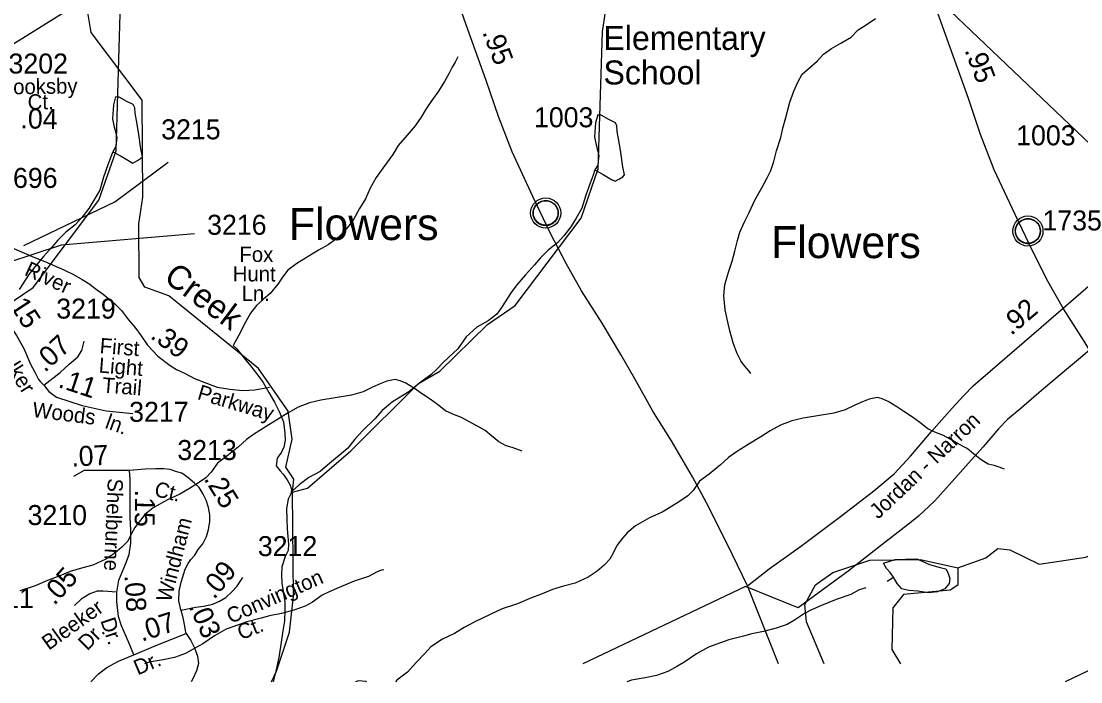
# Model space of a CAD drawing. Extents: x 2169602 to 2449496, y 721995 to 810662.
# Drawn here: x 2429723 to 2436351, y 758895 to 763024 of the extents above; entities that cross this region are included whole.
import ezdxf

# ---------------------------------------------------------------- set-up
doc = ezdxf.new("R2010")
doc.units = 0
doc.layers.add('Default', color=7, linetype='Continuous')

msp = doc.modelspace()

# ---------------------------------------------------------------- linework, layer by layer
at = {"layer": 'Default'}
msp.add_line((2436753.3, 761925.7), (2435309.3, 763304.1), dxfattribs=at)
for points in [[(2431421, 760080.8), (2431429, 760162.6), (2431377.9, 760235.9), (2431418.9, 760412.1), (2431393.1, 760586.6), (2431207.9, 760852.7), (2430646.1, 761307), (2430496, 761362.5), (2430462, 761422.3), (2430460.1, 761756.9), (2430484.1, 761923.7), (2430480, 762530.7), (2430160.1, 762953.8), (2430125.1, 763167.6), (2430131, 763518.5), (2430072.2, 763634.5), (2429946.1, 763843.7), (2429933.2, 764500.1), (2429891.1, 764583), (2429890.1, 764707.6), (2429865.1, 764734.4), (2429864.1, 764859), (2430176.2, 765535), (2430165.1, 765810.7)], [(2428405.2, 760193.6), (2428497.2, 760218), (2428770.2, 760451.9), (2429192.2, 760873), (2429325.2, 760949), (2429623.2, 761241.4), (2429797.3, 761359.2), (2430209.2, 761905.2), (2430316.3, 762214.7), (2430343.1, 763070.2), (2430438.3, 763714.5), (2430420.2, 764019.9), (2430617.3, 764406.2), (2431062.2, 765092.5), (2431119.3, 765284.9), (2431117.2, 765517.8), (2431033.3, 765624.5), (2430983.3, 765648.5)], [(2431421, 760080.8), (2431513.1, 760105.2), (2431786, 760339.1), (2432208, 760760.2), (2432341.1, 760836.1), (2432639, 761128.6), (2432813.1, 761246.4), (2433225, 761792.4), (2433332.1, 762101.8), (2433358.9, 762957.4), (2433454.1, 763601.6), (2433436.1, 763907.1), (2433633.1, 764293.4), (2434078.1, 764979.7), (2434135.1, 765172.1), (2434133, 765405), (2434049.2, 765511.7), (2433999.1, 765535.7)], [(2434265.3, 759495.3), (2434139.8, 759753.9), (2434008.7, 760014.2), (2433921.8, 760175.2), (2433789.8, 760401.7), (2433674.7, 760587.6), (2433560.7, 760788.3), (2433474.7, 760940.2), (2433356.6, 761136.7), (2433227.1, 761339.2), (2433131, 761508.6), (2433034.8, 761697.6), (2432923.8, 761929.3), (2432793.4, 762207.9), (2432708.4, 762429.1), (2432632.4, 762653.4), (2432517.1, 762972.3), (2432392.8, 763322.8), (2432320.2, 763525.2), (2432220.3, 763802), (2432196.3, 763873.6), (2432136.6, 764040.3)], [(2437281.2, 759382.5), (2437155.7, 759641.1), (2437024.5, 759901.3), (2436937.6, 760062.4), (2436805.6, 760288.9), (2436690.5, 760474.8), (2436576.6, 760675.5), (2436490.5, 760827.4), (2436372.4, 761023.8), (2436243, 761226.4), (2436146.8, 761395.7), (2436050.6, 761584.8), (2435939.7, 761816.5), (2435809.2, 762095), (2435724.2, 762316.2), (2435648.3, 762540.6), (2435533, 762859.5), (2435408.7, 763210), (2435336, 763412.3), (2435236.1, 763689.2), (2435212.1, 763760.7), (2435152.4, 763927.5)], [(2428726.3, 762491.4), (2429213.8, 762596.5), (2430203.2, 763213.1)], [(2434287.3, 760821.6), (2434275.6, 760837.6), (2434247.3, 760869.4), (2434224.9, 760901.2), (2434198.3, 760951.1), (2434176.3, 761012.8), (2434155.8, 761088.8), (2434141.5, 761152.7), (2434126.7, 761220.6), (2434118.5, 761308.3), (2434123.9, 761376.4), (2434147, 761454.5), (2434170.6, 761524.7), (2434186.2, 761586.9), (2434203.8, 761652.7), (2434217.8, 761705), (2434248.9, 761773.3), (2434276.6, 761829.1), (2434312.3, 761905.3), (2434355.6, 761981.8), (2434389, 762044.1), (2434412.8, 762090.1), (2434430, 762148.2), (2434447.8, 762214.1), (2434473.5, 762296.2), (2434487, 762354.6), (2434506.3, 762422.7), (2434530.1, 762518.9), (2434555.3, 762586.9), (2434580.9, 762643), (2434608.8, 762693.2), (2434654.1, 762733.4), (2434701.7, 762774.1), (2434741.3, 762817.9), (2434791.1, 762854.2), (2434848.9, 762886.9), (2434914.7, 762925.2), (2434958.2, 762969.7), (2435008.2, 763001.9), (2435066.1, 763040.2)], [(2432455.1, 762800.4), (2432436.8, 762768.2), (2432419.2, 762736.4), (2432399.3, 762700.1), (2432370.2, 762648.1), (2432334.3, 762585.8), (2432284.9, 762519.4), (2432251, 762469.4), (2432225.4, 762425), (2432187.9, 762370.6), (2432138.3, 762312.4), (2432080.8, 762248.1), (2432047.2, 762191.9), (2431985.7, 762105.5), (2431944.1, 762047.3), (2431906.8, 761981.1), (2431877.2, 761913), (2431839.9, 761852.5), (2431800.1, 761780.2), (2431756.5, 761724), (2431704.8, 761671.8), (2431642.9, 761627.2), (2431583.2, 761592.8), (2431527.8, 761558.6), (2431447.8, 761510.2), (2431390.2, 761467.8), (2431356.6, 761423.4), (2431329.1, 761381.3), (2431279.5, 761322.7), (2431235.8, 761284.7), (2431195.8, 761246.5), (2431156.7, 761200.1), (2431126.3, 761143.8), (2431085.1, 761061.6), (2431049.8, 760997.6)], [(2430320.8, 762549.6), (2430313.2, 762551.6), (2430299.6, 762501.3), (2430293.9, 762413.3), (2430302.3, 762371.5), (2430315, 762325.4), (2430320.6, 762295.7), (2430317.1, 762261.8), (2430313.6, 762237.6), (2430295.7, 762207.4)], [(2430295.7, 762207.4), (2430347.6, 762179.7), (2430399.7, 762148.3), (2430422.1, 762136.4), (2430449.7, 762152.5), (2430469.6, 762164.9), (2430481.5, 762176.9), (2430471.1, 762226.8), (2430456.5, 762330.7), (2430443.8, 762402.5), (2430435.8, 762448.3), (2430433.7, 762482.3), (2430423.5, 762502.5), (2430383.3, 762521.9), (2430335.3, 762549.4), (2430320.8, 762549.6)], [(2433336.6, 762436.8), (2433329, 762438.8), (2433315.5, 762388.5), (2433309.7, 762300.5), (2433318.1, 762258.7), (2433330.8, 762212.5), (2433336.4, 762182.9), (2433332.9, 762149), (2433329.4, 762124.8), (2433311.6, 762094.6)], [(2433311.6, 762094.6), (2433363.4, 762066.9), (2433415.5, 762035.5), (2433437.9, 762023.6), (2433465.6, 762039.7), (2433485.4, 762052.1), (2433497.3, 762064.1), (2433486.9, 762114), (2433472.3, 762217.9), (2433459.6, 762289.6), (2433451.6, 762335.5), (2433449.6, 762369.4), (2433439.3, 762389.6), (2433399.1, 762409.1), (2433351.1, 762436.6), (2433336.6, 762436.8)], [(2430295.7, 762207.4), (2430284.1, 762175.5), (2430266, 762125.5), (2430238.3, 762049.4), (2430214.7, 761969), (2430177.8, 761904.8), (2430146.1, 761852.4), (2430102.4, 761796.2), (2430061, 761752.1), (2430003.1, 761705.7), (2429953.5, 761655.2), (2429918, 761613.1), (2429862.1, 761552.6), (2429808.3, 761488.5), (2429771, 761440.2), (2429711.3, 761347.8)], [(2429739.8, 761621.4), (2430309.4, 761895.9), (2430642.9, 762143.7)], [(2433311.6, 762094.6), (2433299.9, 762062.7), (2433281.8, 762012.7), (2433254.2, 761936.5), (2433230.6, 761856.2), (2433193.7, 761792), (2433161.9, 761739.6), (2433118.2, 761683.3), (2433076.8, 761639.3), (2433019, 761592.9), (2432969.3, 761542.4), (2432933.9, 761500.3), (2432877.9, 761439.7), (2432824.2, 761375.7), (2432786.8, 761327.4), (2432727.2, 761234.9), (2432697.6, 761192.8), (2432643.9, 761150.6), (2432572.6, 761111.9), (2432506.7, 761051.7), (2432453.6, 760977), (2432363.8, 760892.8), (2432322.4, 760848.3), (2432284.9, 760813.9), (2432224.8, 760769.8), (2432147.3, 760707.3), (2432045.8, 760644.3), (2431982, 760589.9), (2431934.6, 760537.8), (2431860.8, 760465.4), (2431809.8, 760410.7), (2431765.9, 760354.8), (2431712.2, 760310.2), (2431654.3, 760261.8), (2431593, 760209.4), (2431521.7, 760171.1), (2431461.6, 760126.6), (2431411.8, 760080.2)], [(2434265.3, 759495.3), (2434401.5, 759600.2), (2434597.1, 759740), (2434855.2, 759934.1), (2435055.7, 760088.7), (2435182.3, 760194), (2435285.3, 760304.4), (2435417.4, 760458.5), (2435546.5, 760606.2), (2435619.6, 760683.8), (2435677.1, 760744.1), (2436147.7, 761150.7), (2436381.9, 761353.6), (2436616.8, 761556.5), (2436915.2, 761849.6)], [(2429466.8, 761459.1), (2429976.2, 761625.5), (2430808.2, 761696.2)], [(2429663.3, 761608.9), (2429791.6, 761552.4), (2429871.2, 761521.2), (2429989.5, 761470.8), (2430049.8, 761441.7), (2430104.6, 761410.5), (2430152.9, 761380.4), (2430186.2, 761352.4), (2430236.8, 761317), (2430308.8, 761257.9), (2430349.8, 761214.9), (2430393.7, 761157.8), (2430433.5, 761111.6), (2430473.2, 761056.8), (2430514.2, 760998.7), (2430577.4, 760929.9), (2430654.9, 760871.8), (2430694.7, 760847.2), (2430748.4, 760821.4), (2430807.7, 760791.3), (2430871, 760766.6), (2430949.6, 760737.5), (2431027.9, 760723.5), (2431109.7, 760716), (2431183.9, 760719.2), (2431276.2, 760736.4)], [(2429412.9, 761394.9), (2429487.5, 761341.5), (2429539.2, 761292.9), (2429588.6, 761232.2), (2429640.5, 761143.8), (2429694.7, 761060.5), (2429738.9, 760978.5), (2429782, 760880.1), (2429808.5, 760830.8), (2429831.4, 760784.5), (2429844.5, 760770.3), (2429865.3, 760748.8)], [(2436684.3, 761208.8), (2436349.1, 760921), (2436273.2, 760857.7), (2436117.4, 760726.3), (2436087.4, 760701.2), (2436011.6, 760635.1), (2435977.3, 760606.3), (2435892.6, 760533.8), (2435836.7, 760476.7), (2435740.1, 760364.1), (2435648.4, 760261.6), (2435528.5, 760129.2), (2435435.2, 760025), (2435335.9, 759930.1), (2435291.2, 759895.3), (2435107.1, 759750.8), (2434896.5, 759587.4), (2434583, 759356.5), (2434252.8, 759491.2), (2433236.4, 759007.9)], [(2435581.1, 759607.8), (2435756, 759669.8), (2435831.1, 759727.3), (2435906.1, 759719.2), (2436090.1, 759630.2), (2436381, 759673.4), (2436696.2, 759801.5), (2436846.1, 759926.4), (2437052.2, 760201), (2437283.1, 760435.7), (2437323, 760746.5), (2437529.1, 761021.1), (2437770.1, 761140.9), (2438028.2, 761168.4)], [(2429865.3, 760748.8), (2429966.1, 760827.7), (2430023.8, 760880.6), (2430077.3, 760926.3), (2430102.9, 760966.2), (2430116.4, 761023.6)], [(2431049.8, 760997.6), (2431071.6, 760975.7), (2431118.1, 760917.9), (2431156.5, 760870.4), (2431203, 760810.6), (2431237.5, 760764.8), (2431271.9, 760703.2), (2431308.2, 760643.4), (2431336.9, 760585.5), (2431364.6, 760519.7), (2431371.2, 760449.8), (2431373.8, 760406), (2431366, 760361.7), (2431350.4, 760329.6), (2431324.4, 760293.8), (2431318.9, 760245.5), (2431343.1, 760213.9), (2431360.9, 760193.7), (2431387.4, 760158.1), (2431407.7, 760120.2), (2431413.8, 760092.5), (2431411.8, 760080.2)], [(2432857.5, 760335.9), (2432823.2, 760349.6), (2432793.5, 760359.4), (2432755.5, 760369.2), (2432710.8, 760395), (2432664.5, 760432.8), (2432624.7, 760466.4), (2432568.3, 760496), (2432518.1, 760523.5), (2432476.3, 760547.2), (2432421.9, 760568.8), (2432377.6, 760588.5), (2432327.8, 760628), (2432281.1, 760661.9), (2432227.5, 760697.6), (2432183.2, 760727.3), (2432128.9, 760760.7), (2432092.8, 760776.7), (2432062.7, 760784.1), (2432010.8, 760774.1), (2431969, 760757.7), (2431921, 760737.4), (2431861.5, 760707), (2431789.5, 760686.2), (2431687.4, 760669.6), (2431597.8, 760655.2), (2431527.5, 760638.6), (2431455.9, 760612.1), (2431392.6, 760575.9), (2431332.5, 760539.5), (2431255.2, 760490.8), (2431175.4, 760440.4), (2431131.5, 760410.1), (2431081.7, 760363.6), (2431010.3, 760305), (2430950.9, 760260.9), (2430911.3, 760204.5), (2430877.1, 760170.3), (2430825.6, 760133.8), (2430775.8, 760103.6), (2430716.3, 760067.2), (2430638.2, 760032.7), (2430548.6, 759982.2), (2430496.9, 759939.7), (2430469.2, 759905.7), (2430433.3, 759859.3), (2430412, 759817.1), (2430390.1, 759775), (2430352.7, 759736.8), (2430308.9, 759698.4), (2430253.1, 759662.2), (2430171.5, 759623.4), (2430099.5, 759605.1), (2430029.8, 759584.8), (2429966, 759558.3), (2429888.1, 759527.5), (2429810.6, 759495), (2429714.8, 759464.5)], [(2429865.3, 760748.8), (2429895.4, 760709.7), (2429943.6, 760674.3), (2430103.7, 760621.3), (2430254.2, 760588.1), (2430420.7, 760572.8)], [(2435873.3, 760223.1), (2435839, 760236.8), (2435809.3, 760246.5), (2435771.4, 760256.3), (2435726.7, 760282.1), (2435680.3, 760320), (2435640.5, 760353.6), (2435584.2, 760383.2), (2435533.9, 760410.6), (2435492.1, 760434.4), (2435437.8, 760456), (2435393.5, 760475.6), (2435343.6, 760515.2), (2435296.9, 760549), (2435243.4, 760584.7), (2435199.1, 760614.5), (2435144.7, 760647.9), (2435108.6, 760663.9), (2435078.5, 760671.3), (2435026.6, 760661.3), (2434984.8, 760644.9), (2434936.8, 760624.6), (2434877.3, 760594.2), (2434805.4, 760573.4), (2434703.3, 760556.8), (2434613.6, 760542.3), (2434543.3, 760525.8), (2434471.7, 760499.3), (2434408.4, 760463), (2434348.3, 760426.7), (2434271, 760377.9), (2434191.2, 760327.5), (2434147.4, 760297.2), (2434097.5, 760250.8), (2434026.2, 760192.2), (2433966.7, 760148.1), (2433927.1, 760091.6), (2433892.9, 760057.4), (2433841.4, 760021), (2433791.6, 759990.8), (2433732.1, 759954.3), (2433654, 759919.9), (2433564.4, 759869.4), (2433512.7, 759826.9), (2433485, 759792.9), (2433449.2, 759746.4), (2433427.8, 759704.2), (2433405.9, 759662.1), (2433368.6, 759624), (2433324.7, 759585.6), (2433268.9, 759549.4), (2433187.3, 759510.6), (2433115.3, 759492.3), (2433045.6, 759472), (2432981.8, 759445.5), (2432903.9, 759414.7), (2432826.4, 759382.2), (2432730.7, 759351.6), (2432656.6, 759315.4), (2432561.3, 759270.5), (2432493.6, 759234.1), (2432433.5, 759197.8), (2432357.7, 759161.4), (2432286.3, 759112.6), (2432248.6, 759072.4), (2432192.8, 759015.9), (2432139.5, 758955.8), (2432073.7, 758905.3), (2432063.7, 758895)], [(2430401.7, 760216.6), (2430118.1, 760216.2), (2430049.6, 760178.7)], [(2430320.9, 759454.3), (2430334.6, 759530.3), (2430376.2, 759629.9), (2430398.2, 759690.9), (2430408.2, 759760.6), (2430408.2, 759842.6), (2430405, 759923.1), (2430405, 760161.4), (2430401.7, 760216.6)], [(2430721.1, 759343.4), (2430720.9, 759344), (2430708.4, 759400.9), (2430710.5, 759461.9), (2430723.2, 759518.7), (2430748.8, 759598.8), (2430767.7, 759633.6), (2430783.5, 759660.4), (2430808.7, 759687.2), (2430830.8, 759722), (2430859.1, 759756.7), (2430882.9, 759804), (2430895.6, 759846.6), (2430903.4, 759895.5), (2430903.4, 759938.1), (2430894, 759985.5), (2430879.6, 760029.6), (2430861, 760067.5), (2430835.6, 760108.5), (2430807.1, 760136.9), (2430766.3, 760171.6), (2430728.3, 760198.5), (2430696.7, 760207.9), (2430654.1, 760222.1), (2430614.7, 760225.3), (2430562.6, 760226.9), (2430499.5, 760223.7), (2430401.7, 760216.6)], [(2431289.2, 758895), (2431320.9, 758961.1), (2431402.1, 759205.4), (2431426.1, 759431.3), (2431421, 760080.8)], [(2431411.8, 760080.2), (2431410.1, 760070.4), (2431392.5, 760036.1), (2431382.8, 759977.9), (2431385.1, 759910.3), (2431387.4, 759850.3), (2431394.3, 759756.3), (2431392.3, 759716.5), (2431374.4, 759678.2), (2431353.1, 759614.1), (2431351.7, 759564), (2431354.1, 759512.1), (2431372.6, 759394.1), (2431371.2, 759342.1), (2431369.5, 759276.2), (2431359.7, 759214.4), (2431346.8, 759128.3), (2431335.1, 759046.2), (2431315.6, 758962.3), (2431298.6, 758895)], [(2434745.9, 759007.9), (2434634.2, 759269.5), (2434625.2, 759378), (2434691.2, 759501.2), (2434799.1, 759577.8), (2435031.2, 759655.1), (2435348.2, 759658.5), (2435581.1, 759607.8)], [(2435178.2, 759548.5), (2435157.7, 759578.4), (2435135.6, 759604), (2435117.5, 759636), (2435189.1, 759660.4), (2435255.1, 759661), (2435325.3, 759663.4), (2435357.4, 759649.6), (2435403.2, 759628.1), (2435471.7, 759610.4), (2435505.5, 759600.4), (2435519.4, 759578.9)], [(2431990.7, 759594.4), (2431977.2, 759592), (2431949.1, 759582), (2431895.6, 759553.6), (2431805.3, 759523), (2431711.8, 759484.4), (2431650.1, 759458.1), (2431606, 759435.5), (2431544.5, 759393.3), (2431499, 759366.9), (2431429.1, 759342.6), (2431350.7, 759322), (2431276.9, 759307.6), (2431225.2, 759293.1), (2431133.6, 759270.4), (2431081.5, 759251.9), (2431005.8, 759223.6), (2430932, 759183.2), (2430858.6, 759132.7), (2430812.5, 759106.4), (2430751.2, 759071.9), (2430681.2, 759047.6), (2430611.1, 759032.9), (2430523.8, 759018.2), (2430495.2, 759007.9)], [(2435178.2, 759548.5), (2435165.9, 759538.2), (2435140.3, 759522.2)], [(2435581.1, 759607.8), (2435582.2, 759499.5), (2435533.2, 759467.7), (2435241.2, 759440.8), (2435175.1, 759356.9), (2435169.2, 759097.9), (2435223.8, 759007.9)], [(2435519.4, 759578.9), (2435531.7, 759540.9), (2435528.1, 759508.6), (2435500.4, 759476.7), (2435454.4, 759456.5), (2435398.5, 759452), (2435330.8, 759461.3), (2435274.4, 759465), (2435248.6, 759470.9), (2435230.5, 759476.9), (2435202, 759508.4), (2435178.2, 759548.5)], [(2430721.1, 759343.4), (2430815.7, 759360.8), (2430864.1, 759367.2), (2430920.9, 759379.8), (2430962.9, 759398.7), (2431002.9, 759421.9), (2431042.9, 759459.8), (2431072.4, 759491.3), (2431110.1, 759546)], [(2435006.5, 759481.5), (2434993, 759479.1), (2434964.9, 759469.2), (2434911.4, 759440.8), (2434821.2, 759410.2), (2434727.7, 759371.6), (2434665.9, 759345.2), (2434621.8, 759322.7), (2434560.3, 759280.4), (2434514.8, 759254.1), (2434444.9, 759229.7), (2434366.6, 759209.1), (2434292.7, 759194.7), (2434241.1, 759180.2), (2434149.4, 759157.6), (2434097.3, 759139.1), (2434021.7, 759110.8), (2433947.8, 759070.4), (2433874.4, 759019.9), (2433828.3, 758993.5), (2433767, 758959), (2433697.1, 758934.7), (2433626.9, 758920.1), (2433539.6, 758905.3), (2433511, 758895)], [(2434458.8, 759007.9), (2434265.3, 759495.3)], [(2430320.9, 759454.3), (2430235, 759461.1), (2430198.9, 759461.1), (2430151.9, 759444.5), (2430099.2, 759411.2), (2430057.6, 759372.5)], [(2430428.3, 759062.9), (2430395.3, 759145.5), (2430351.2, 759245.2), (2430331.7, 759303.3), (2430320.7, 759397.4), (2430320.7, 759452.8), (2430320.9, 759454.3)], [(2437268.7, 759378.4), (2436252.2, 758895)], [(2430721.1, 759343.4), (2430731.6, 759306.2), (2430742.1, 759253.6), (2430750.5, 759205.1), (2430755.4, 759197.6)], [(2430428.3, 759062.9), (2430576, 759125.2), (2430755.4, 759197.6)], [(2430755.4, 759197.6), (2430784.1, 759152.6), (2430807.1, 759106.3), (2430826.1, 759055.8), (2430832.5, 759009.5), (2430820, 758963.2), (2430796.6, 758912.7), (2430786.5, 758895)], [(2430158, 758895), (2430206.7, 758943.8), (2430259.6, 758985.4), (2430331.3, 759024.2), (2430428.3, 759062.9)], [(2431885.3, 758895), (2431880.1, 758896.1), (2431833.8, 758901.9), (2431815.1, 758895)]]:
    msp.add_lwpolyline(points, dxfattribs=at)
for points in [[(2432926.3, 761837.6), (2432927.3, 761843.2), (2432929, 761849.8), (2432932, 761857), (2432934.9, 761862.7), (2432938.2, 761868.4), (2432942, 761873.5), (2432945.9, 761877.9), (2432950.5, 761882.5), (2432956.1, 761887.1), (2432961.5, 761890.8), (2432966.4, 761893.6), (2432971.4, 761896.1), (2432976.9, 761898.4), (2432982.5, 761900.2), (2432986.9, 761901.4), (2432991.7, 761902.1), (2432995.8, 761902.8), (2433002.2, 761903.1), (2433006.6, 761903), (2433012.3, 761902.7), (2433017.2, 761902), (2433022.1, 761901), (2433027.1, 761899.6), (2433032.3, 761897.7), (2433038.9, 761894.7), (2433045.2, 761891.2), (2433050.3, 761887.7), (2433055.4, 761883.7), (2433058.7, 761880.5), (2433062.9, 761876.2), (2433066.7, 761871.5), (2433069.8, 761866.9), (2433072.9, 761861.9), (2433075.4, 761856.7), (2433077.4, 761851.7), (2433079, 761846.7), (2433080.3, 761842.1), (2433081.4, 761836), (2433082, 761831.3), (2433082.2, 761825.3), (2433082.1, 761819.5), (2433081.5, 761813.9), (2433080.5, 761808.4), (2433078.9, 761802.2), (2433077, 761796.4), (2433074.7, 761791.3), (2433071.6, 761785.3), (2433068.3, 761780), (2433064.8, 761775.3), (2433060.6, 761770.5), (2433055.3, 761765.6), (2433050.3, 761761.5), (2433045.3, 761758), (2433041, 761755.5), (2433034.2, 761752.3), (2433027, 761749.6), (2433021.1, 761748.1), (2433014.5, 761746.8), (2433010, 761746.3), (2433005.5, 761746.1), (2433000, 761746.1), (2432995.7, 761746.5), (2432990, 761747.2), (2432984.1, 761748.5), (2432979.5, 761749.8), (2432974.4, 761751.7), (2432969.8, 761753.7), (2432965.9, 761755.9), (2432959, 761760), (2432953.5, 761764.3), (2432948.6, 761768.8), (2432944.1, 761773.6), (2432940.9, 761777.6), (2432937.9, 761781.8), (2432933.8, 761788.9), (2432932.1, 761792.4), (2432930.4, 761796.4), (2432927.8, 761804.6), (2432926.3, 761811.7), (2432925.6, 761816.8), (2432925.3, 761823.1), (2432925.2, 761827.8), (2432925.8, 761834.3)], [(2435942.1, 761724.8), (2435943.1, 761730.3), (2435944.9, 761736.9), (2435947.8, 761744.1), (2435950.7, 761749.9), (2435954.1, 761755.6), (2435957.8, 761760.7), (2435961.8, 761765.1), (2435966.4, 761769.7), (2435971.9, 761774.3), (2435977.3, 761777.9), (2435982.2, 761780.8), (2435987.3, 761783.3), (2435992.7, 761785.6), (2435998.4, 761787.4), (2436002.7, 761788.5), (2436007.5, 761789.3), (2436011.7, 761790), (2436018, 761790.2), (2436022.5, 761790.1), (2436028.1, 761789.9), (2436033, 761789.2), (2436037.9, 761788.2), (2436042.9, 761786.8), (2436048.1, 761784.8), (2436054.8, 761781.9), (2436061, 761778.4), (2436066.1, 761774.9), (2436071.2, 761770.8), (2436074.6, 761767.7), (2436078.7, 761763.3), (2436082.5, 761758.6), (2436085.6, 761754), (2436088.8, 761749), (2436091.2, 761743.9), (2436093.2, 761738.9), (2436094.8, 761733.8), (2436096.1, 761729.2), (2436097.2, 761723.2), (2436097.8, 761718.5), (2436098.1, 761712.5), (2436097.9, 761706.7), (2436097.3, 761701), (2436096.4, 761695.5), (2436094.7, 761689.4), (2436092.8, 761683.5), (2436090.6, 761678.5), (2436087.4, 761672.5), (2436084.1, 761667.2), (2436080.7, 761662.5), (2436076.4, 761657.7), (2436071.1, 761652.8), (2436066.1, 761648.6), (2436061.1, 761645.2), (2436056.8, 761642.7), (2436050, 761639.5), (2436042.8, 761636.7), (2436036.9, 761635.3), (2436030.3, 761634), (2436025.9, 761633.5), (2436021.4, 761633.2), (2436015.8, 761633.2), (2436011.5, 761633.7), (2436005.9, 761634.4), (2435999.9, 761635.7), (2435995.4, 761637), (2435990.2, 761638.9), (2435985.6, 761640.9), (2435981.7, 761643.1), (2435974.9, 761647.2), (2435969.3, 761651.5), (2435964.4, 761655.9), (2435959.9, 761660.8), (2435956.7, 761664.8), (2435953.8, 761668.9), (2435949.7, 761676), (2435947.9, 761679.6), (2435946.2, 761683.6), (2435943.6, 761691.8), (2435942.1, 761698.8), (2435941.4, 761704), (2435941.1, 761710.3), (2435941, 761715), (2435941.6, 761721.5)]]:
    msp.add_lwpolyline(points, close=True, dxfattribs=at)
for centre, radius in [((2433003.9, 761825.2), 94.3), ((2433003.6, 761825.4), 76.7), ((2436019.7, 761712.3), 94.3), ((2436019.4, 761712.6), 76.7)]:
    msp.add_circle(centre, radius, dxfattribs=at)

# ---------------------------------------------------------------- texts
for s, height, p in [('Elementary ', 150, (2433365, 762844.3)), ('3202', 125, (2429643.9, 762696.9)), ('School', 150, (2433365, 762628.6)), ('1003', 125, (2432930.3, 762361.1)), ('3215', 125, (2430598.8, 762285.7)), ('1003', 125, (2435946.2, 762248.2)), ('2696', 125, (2429579.1, 761981.9)), ('Flowers', 200, (2431397.7, 761656)), ('3216', 125, (2430886.1, 761689.2)), ('1735', 125, (2436110.6, 761716.2)), ('Flowers', 200, (2434413.5, 761543.2)), ('3219', 125, (2429942.6, 761165.2)), ('3217', 125, (2430398.5, 760520)), ('3213', 125, (2430699.8, 760281.2)), ('3210', 125, (2429763.2, 759874.8)), ('3212', 125, (2431203.3, 759680.5)), ('3211', 125, (2429430.6, 759355.8))]:
    msp.add_text(s, height=height, dxfattribs=at).set_placement(p)
for s, height, rotation, p in [('.95', 125, 290.94223, (2432605.9, 762955.7)), ('.95', 125, 290.94223, (2435621.7, 762842.9)), ('Brooksby', 95, 0.78996, (2429546.7, 762565.3)), ('Ct.', 95, 0.78996, (2429764.4, 762471.9)), ('.04', 125, 358.91341, (2429717.8, 762354.4)), ('Fox', 95, 359.88389, (2431088.3, 761519.6)), ('River', 95, 335.44378, (2429737.4, 761439.9)), ('Creek', 150, 323.21692, (2430607.3, 761405.6)), ('Hunt', 95, 359.88389, (2431046.4, 761397.7)), ('Ln.', 95, 359.88389, (2431102.2, 761275.6)), ('.15', 125, 303.03379, (2429622.6, 761286)), ('.92', 125, 40.63045, (2435915.1, 761055.7)), ('.39', 125, 323.15456, (2430525.3, 761047.1)), ('Walker', 95, 302.14332, (2429526.2, 761019.9)), ('.07', 125, 42.55658, (2429870.9, 760825)), ('First ', 95, 355.46231, (2430211.8, 760950)), ('Light', 95, 355.46231, (2430206.1, 760828.1)), ('.11', 125, 341.70258, (2429948.9, 760738.4)), (' Trail', 95, 355.46231, (2430192.4, 760706.8)), ('Parkway', 95, 343.32193, (2430819.5, 760663.6)), ('Woods', 95, 352.73041, (2429789.4, 760550.9)), ('ln.', 95, 340.30916, (2430242.1, 760483.3)), ('Jordan - Narron', 95, 43.41693, (2435083.1, 759907.6)), ('.07', 125, 3.14007, (2430040, 760239.4)), ('Shelburne', 95, 267.50692, (2430265.7, 760167.9)), ('Ct.', 95, 346.58826, (2430550.3, 760057.4)), ('.25', 125, 301.8418, (2430862.5, 760163.6)), ('.15', 125, 269.45307, (2430435.4, 760096.4)), ('Windham', 95, 75.52428, (2430658.3, 759388)), ('.05', 125, 48.14007, (2429930.9, 759367.6)), ('.09', 125, 50.88911, (2430930.7, 759405.2)), ('.08', 125, 273.41608, (2430368.8, 759560.9)), ('Convington', 95, 23.73437, (2431033.3, 759256.4)), ('Bleeker', 95, 35.51466, (2429895.6, 759088.7)), ('.03', 125, 293.87644, (2430769.6, 759367.7)), ('Dr.', 95, 288.70385, (2430217.4, 759278.3)), ('.07', 125, 18.2282, (2430477.2, 759144.8)), ('Dr.', 95, 45.636, (2430136.8, 759085)), ('Ct.', 95, 22.00085, (2431098.4, 759154.4)), ('Dr.', 95, 22.98558, (2430451.9, 758934.5))]:
    msp.add_text(s, height=height, rotation=rotation, dxfattribs=at).set_placement(p)

doc.saveas('drawing.dxf')
